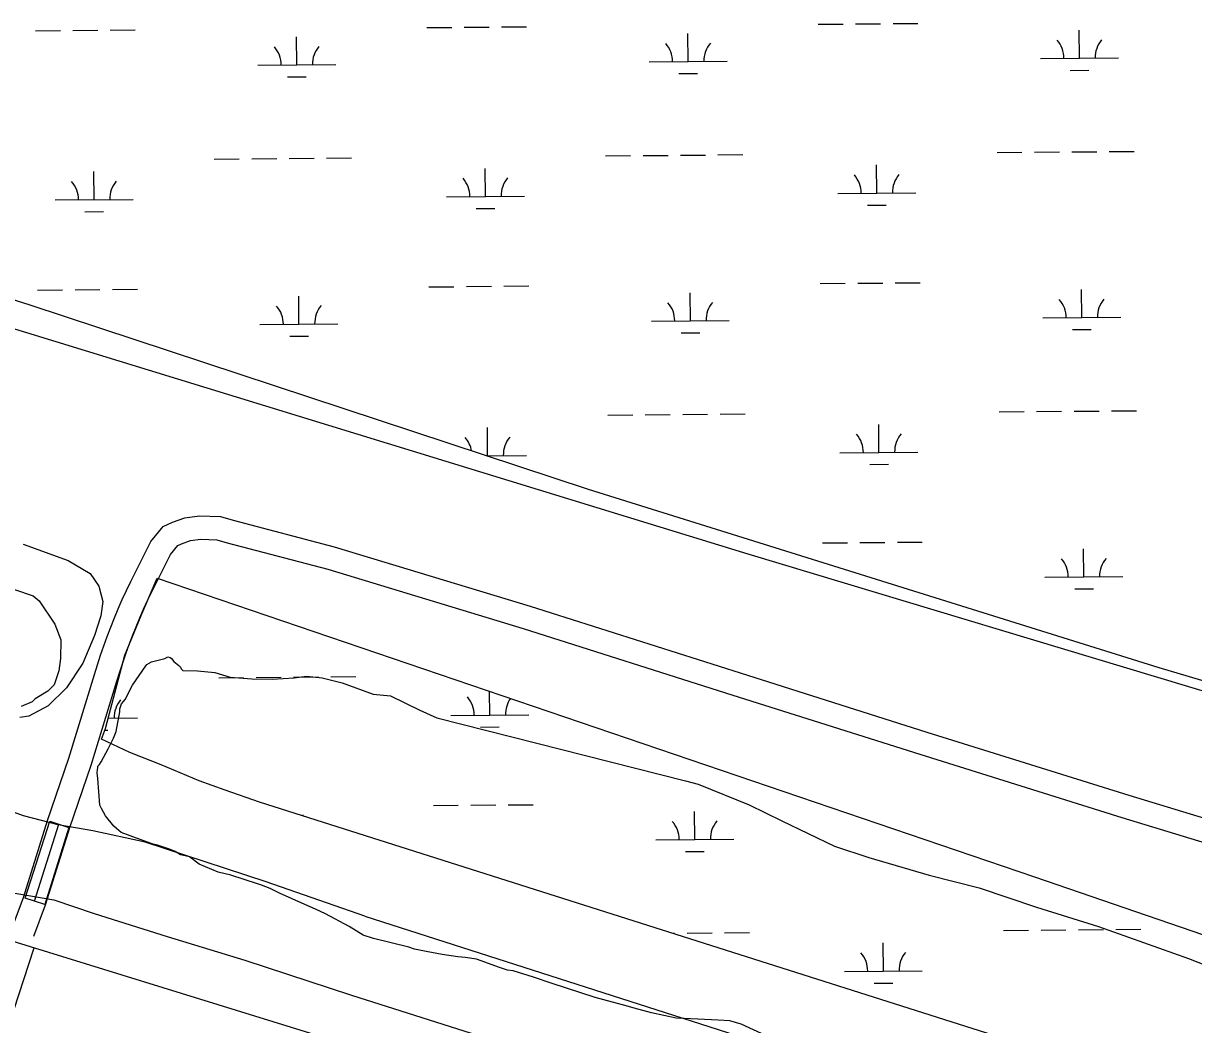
# Model space of a CAD drawing. Extents: x 3568792 to 3606828, y 529143 to 554785.
# Drawn here: x 3587967 to 3589468, y 542220 to 543505 of the extents above; entities that cross this region are included whole.
import ezdxf

# ---------------------------------------------------------------- set-up
doc = ezdxf.new("R2010")
doc.units = 0
for name, color, linetype in [('V-BRDG-OTLN', 7, 'Continuous'), ('V-ROAD-CNTR', 7, 'Continuous'), ('V-SITE-VEGE', 7, 'Continuous'), ('V-TOPO-SHOR', 7, 'Continuous'), ('V-WETL-SWMP', 7, 'Continuous')]:
    doc.layers.add(name, color=color, linetype=linetype)

msp = doc.modelspace()

# ---------------------------------------------------------------- linework, layer by layer
at = {"layer": 'V-BRDG-OTLN'}
msp.add_line((3587981.5, 542378.7), (3588012.4, 542477.5), dxfattribs=at)
msp.add_lwpolyline([(3587969.4, 542382.6), (3588001, 542481.2), (3588012.4, 542477.5), (3588025.2, 542473.3), (3587994.5, 542374.4), (3587981.5, 542378.7)], close=True, dxfattribs=at)
at = {"layer": 'V-ROAD-CNTR'}
for points in [[(3590287.8, 541602.3), (3589541.7, 541836.1), (3588956.8, 542016.9), (3587952.5, 542327.5), (3586930.8, 542654), (3586191.1, 542885)], [(3587952.5, 542344.3), (3587967.3, 542383.5), (3587998.1, 542482.2), (3588025.4, 542562.1), (3588058.3, 542669.6), (3588062, 542681.8), (3588065.9, 542694), (3588070.1, 542706.1), (3588074.4, 542718.1), (3588079, 542730.1), (3588083.7, 542742), (3588088.7, 542753.8), (3588093.8, 542765.5), (3588099.2, 542777.1), (3588104.7, 542788.7), (3588110.4, 542800), (3588130.3, 542840.1), (3588146.4, 542859.2), (3588158.2, 542864.8), (3588174.3, 542870.4), (3588193, 542872.9), (3588219.9, 542872.2), (3588236.3, 542867.2), (3588365.6, 542833.3), (3588617.1, 542757.1), (3588886.1, 542671.6), (3589125.6, 542595.6), (3589384.8, 542514.8), (3589630.6, 542439.6)], [(3587980.6, 542333.8), (3587995.6, 542373.8), (3588026.6, 542472.9), (3588054, 542552.9), (3588087, 542660.9), (3588090.6, 542672.8), (3588094.4, 542684.5), (3588098.4, 542696.1), (3588102.6, 542707.7), (3588106.9, 542719.2), (3588111.5, 542730.6), (3588116.3, 542741.9), (3588121.2, 542753.2), (3588126.3, 542764.4), (3588131.7, 542775.5), (3588137.2, 542786.6), (3588155.6, 542823.5), (3588165.2, 542834.9), (3588169.7, 542837), (3588181.3, 542841.1), (3588194.6, 542842.8), (3588215.1, 542842.3), (3588228.2, 542838.4), (3588357.5, 542804.4), (3588608.2, 542728.5), (3588877, 542643), (3589116.6, 542567), (3589375.9, 542486.1), (3589621.7, 542411)], [(3587909.6, 542101.1), (3587981.1, 542318.7)]]:
    msp.add_lwpolyline(points, dxfattribs=at)
at = {"layer": 'V-SITE-VEGE'}
for p, q in [((3588896.7, 542823.7), (3586906.3, 543434.1)), ((3590183.5, 542436), (3588896.7, 542823.7))]:
    msp.add_line(p, q, dxfattribs=at)
for points in [[(3587955.6, 542778.3), (3587979.5, 542770.1), (3587987.5, 542764.1), (3588007.2, 542733.9), (3588015, 542713.9), (3588014.8, 542689.9), (3588012.6, 542673.9), (3588006.5, 542656), (3587998.4, 542648.1), (3587982.3, 542638.3), (3587978.3, 542634.3), (3587964.3, 542628.4)], [(3588595.1, 542289.2), (3588587.8, 542290), (3588581.4, 542292.3), (3588577.7, 542293.7), (3588548.2, 542304.1), (3588533.7, 542306.4), (3588524.3, 542307.3), (3588504.1, 542310.3), (3588483.8, 542314.1), (3588468.7, 542317.2), (3588461.5, 542319.4), (3588416, 542330.7), (3588403, 542335.1), (3588385, 542346.2), (3588354.7, 542362.4), (3588341.8, 542368.3), (3588328.1, 542374.2), (3588295.6, 542388.9), (3588283.4, 542394.8), (3588272.6, 542399.3), (3588267.5, 542400.8), (3588232.9, 542412), (3588217, 542415.7), (3588192.5, 542426.1), (3588180.3, 542435.6), (3588168.7, 542437.9), (3588161.5, 542442.3), (3588154.3, 542445.2), (3588139.1, 542450.4), (3588133.4, 542451.9), (3588126.2, 542454.2), (3588103.8, 542462.3), (3588092.3, 542466.8), (3588086.5, 542471.9), (3588082.9, 542474.8), (3588072.2, 542488), (3588067.2, 542497.4), (3588065.1, 542501.8), (3588062.5, 542535.8), (3588061.8, 542543.1), (3588061.9, 542547.4), (3588062.6, 542549.6), (3588062.6, 542551.7), (3588064.8, 542553.9), (3588067, 542557.5), (3588075.9, 542574), (3588082.5, 542587.7), (3588086.2, 542596.4), (3588090.8, 542621.7), (3588090.8, 542625.3), (3588093, 542631.8), (3588097.4, 542637.5), (3588107, 542655.5), (3588123.9, 542680.7), (3588125.3, 542682.2), (3588131.2, 542685.7), (3588148.6, 542689.9), (3588152.2, 542692), (3588155.1, 542691.3), (3588157.2, 542689.8), (3588160.1, 542686.2), (3588164.4, 542682.5), (3588166.6, 542681.1), (3588168.7, 542678.9), (3588169.4, 542676.7), (3588171.6, 542674.5)], [(3588171.6, 542674.5), (3588190.4, 542674.3), (3588212.4, 542672.1), (3588232.3, 542666), (3588260.2, 542663.7), (3588286.2, 542663.5), (3588314.2, 542665.2), (3588330.2, 542667.1), (3588350.1, 542664.9), (3588376, 542658.7), (3588415.8, 542644.3), (3588437.8, 542642.1), (3588475.6, 542623.8), (3588497.5, 542613.6), (3588816.3, 542532.8), (3588832.3, 542528.7), (3588897.9, 542502.1), (3588939.7, 542481.7), (3589007.3, 542449.2), (3589051.1, 542434.8), (3589128.8, 542412.1), (3589192.6, 542395.6), (3589266.3, 542370.9), (3589346, 542346.2), (3589461.4, 542305.2), (3589523.1, 542280.7)], [(3588929.4, 542201.5), (3588887.6, 542220.7), (3588873.1, 542225.2), (3588857.9, 542226.1), (3588814.5, 542227.9), (3588804.4, 542228.7), (3588772.6, 542235.5), (3588750.2, 542241.5), (3588740.1, 542244.5), (3588700.4, 542255), (3588644.1, 542273.6), (3588621.1, 542281), (3588595.1, 542289.2)]]:
    msp.add_lwpolyline(points, dxfattribs=at)
at = {"layer": 'V-TOPO-SHOR'}
for points in [[(3587967.3, 542487.9), (3587936.6, 542499.2)], [(3588404.9, 542359.2), (3588278.6, 542403.6), (3588123.3, 542454.1), (3588056, 542468.9), (3588011.6, 542476.4), (3587967.3, 542487.9)], [(3587949, 542390), (3588006, 542380.5), (3588057.7, 542362.6), (3588151.6, 542333.4), (3588251.1, 542303.1), (3588388, 542258.1)], [(3588404.9, 542359.2), (3589526, 541999.8), (3591062.8, 541529), (3591684.5, 541316.3), (3591759.6, 541296.5), (3591820.7, 541324.2), (3591847.8, 541338.1), (3591861.3, 541351.8), (3591874, 541467.8), (3591892.9, 541645), (3591906, 541713.3), (3591912.2, 541781.5), (3591911.6, 541849.6), (3591926, 541935.5)], [(3588388, 542258.1), (3590797.4, 541492.7), (3591794.5, 541194.6), (3591855.9, 541181.5), (3591849.2, 541167.8), (3591876.7, 541147.6), (3591904, 541141), (3591931, 541161.7), (3592136, 541088.5), (3592539.1, 540955.6), (3593044.6, 540796.4)]]:
    msp.add_lwpolyline(points, dxfattribs=at)
at = {"layer": 'V-WETL-SWMP'}
for p, q in [((3588484.4, 543499.3), (3588516.4, 543499.6)), ((3588532.4, 543499.7), (3588564.4, 543500)), ((3588580.4, 543500.2), (3588612.4, 543500.4)), ((3588986.3, 543503.6), (3589018.3, 543503.8)), ((3589034.3, 543504), (3589066.3, 543504.3)), ((3589082.3, 543504.4), (3589114.3, 543504.7)), ((3587982.5, 543495.1), (3588014.5, 543495.4)), ((3588030.5, 543495.5), (3588062.5, 543495.8)), ((3588078.5, 543495.9), (3588110.5, 543496.2)), ((3588317.7, 543451.5), (3588317.4, 543487.5)), ((3588819.6, 543455.7), (3588819.3, 543491.7)), ((3589321.5, 543460), (3589321.2, 543496)), ((3588769.6, 543455.3), (3588869.6, 543456.2)), ((3589271.5, 543459.5), (3589371.5, 543460.4)), ((3588267.7, 543451.1), (3588367.7, 543451.9)), ((3588807.8, 543440.2), (3588831.7, 543440.4)), ((3589309.6, 543444.4), (3589333.6, 543444.6)), ((3588305.9, 543436), (3588329.9, 543436.2)), ((3588713.8, 543334.8), (3588745.8, 543335)), ((3588761.8, 543335.2), (3588793.8, 543335.4)), ((3588809.8, 543335.6), (3588841.8, 543335.8)), ((3588857.8, 543336), (3588889.8, 543336.3)), ((3589215.7, 543339), (3589247.7, 543339.3)), ((3589263.7, 543339.4), (3589295.7, 543339.7)), ((3589311.7, 543339.8), (3589343.7, 543340.1)), ((3589359.7, 543340.2), (3589391.7, 543340.5)), ((3588211.9, 543330.5), (3588243.9, 543330.8)), ((3588259.9, 543330.9), (3588291.9, 543331.2)), ((3588307.9, 543331.3), (3588339.9, 543331.6)), ((3588355.9, 543331.8), (3588387.9, 543332)), ((3588559.6, 543282.7), (3588559.3, 543318.7)), ((3589061.5, 543287), (3589061.2, 543323)), ((3588057.7, 543278.5), (3588057.4, 543314.5)), ((3589011.5, 543286.5), (3589111.5, 543287.4)), ((3588007.7, 543278.1), (3588107.7, 543278.9)), ((3588509.6, 543282.3), (3588609.6, 543283.1)), ((3588045.9, 543263), (3588069.9, 543263.2)), ((3588547.8, 543267.2), (3588571.8, 543267.4)), ((3589049.7, 543271.4), (3589073.7, 543271.6)), ((3587975.8, 543143.1), (3587882.4, 543172.2)), ((3588535.2, 543167.1), (3588567.2, 543167.4)), ((3588583.2, 543167.5), (3588615.2, 543167.8)), ((3588989.1, 543170.9), (3589021.1, 543171.2)), ((3589037.1, 543171.3), (3589069.1, 543171.6)), ((3589085.1, 543171.7), (3589117.1, 543172)), ((3587985.3, 543162.4), (3588017.3, 543162.7)), ((3588033.3, 543162.8), (3588065.3, 543163.1)), ((3588081.3, 543163.3), (3588113.3, 543163.5)), ((3588320.5, 543118.8), (3588320.2, 543154.8)), ((3588487.2, 543166.7), (3588519.2, 543166.9)), ((3588822.4, 543123.1), (3588822.1, 543159.1)), ((3589324.3, 543127.3), (3589324, 543163.3)), ((3588691.9, 542906.7), (3587975.8, 543143.1)), ((3588772.4, 543122.7), (3588872.4, 543123.5)), ((3589274.3, 543126.9), (3589374.3, 543127.7)), ((3588270.5, 543118.4), (3588370.5, 543119.3)), ((3588810.6, 543107.5), (3588834.6, 543107.7)), ((3589312.4, 543111.8), (3589336.4, 543112)), ((3588308.7, 543103.3), (3588332.7, 543103.5)), ((3588716.6, 543002.1), (3588748.6, 543002.4)), ((3588764.6, 543002.5), (3588796.6, 543002.8)), ((3588812.6, 543002.9), (3588844.6, 543003.2)), ((3588860.6, 543003.3), (3588892.6, 543003.6)), ((3589218.5, 543006.3), (3589250.5, 543006.6)), ((3589266.5, 543006.7), (3589298.5, 543007)), ((3589314.5, 543007.2), (3589346.5, 543007.4)), ((3589362.5, 543007.6), (3589394.5, 543007.8)), ((3589064.3, 542954.3), (3589064, 542990.3)), ((3588562.4, 542950.1), (3588562.1, 542986.1)), ((3588560.7, 542950), (3588612.4, 542950.5)), ((3589014.3, 542953.9), (3589114.3, 542954.7)), ((3589052.5, 542938.8), (3589076.5, 542939)), ((3589423.8, 542678), (3588691.9, 542906.7)), ((3588991.9, 542838.2), (3589023.9, 542838.5)), ((3589039.9, 542838.7), (3589071.9, 542838.9)), ((3589087.9, 542839.1), (3589119.9, 542839.3)), ((3589327.1, 542794.6), (3589326.8, 542830.6)), ((3589277.1, 542794.2), (3589377.1, 542795.1)), ((3589315.3, 542779.1), (3589339.3, 542779.3)), ((3590384.5, 542390.5), (3589423.8, 542678)), ((3588217.5, 542665.2), (3588249.5, 542665.5)), ((3588265.5, 542665.6), (3588297.5, 542665.9)), ((3588313.5, 542666), (3588345.5, 542666.3)), ((3588361.5, 542666.4), (3588393.5, 542666.7)), ((3588565.2, 542617.4), (3588565, 542647.9)), ((3588076, 542613.3), (3588113.4, 542613.6)), ((3588515.2, 542617), (3588615.2, 542617.8)), ((3588071.7, 542597.8), (3588075.5, 542597.8)), ((3588553.4, 542601.9), (3588577.4, 542602.1)), ((3588492.8, 542501.4), (3588524.8, 542501.6)), ((3588540.8, 542501.8), (3588572.8, 542502)), ((3588588.8, 542502.2), (3588620.8, 542502.4)), ((3588828, 542457.7), (3588827.7, 542493.7)), ((3588325.9, 542488), (3588325.8, 542489.5)), ((3588778, 542457.3), (3588878, 542458.2)), ((3588816.2, 542442.2), (3588840.2, 542442.4)), ((3589272.1, 542341.4), (3589304.1, 542341.7)), ((3589320.1, 542341.8), (3589352.1, 542342.1)), ((3589368.1, 542342.2), (3589400.1, 542342.5)), ((3588799.8, 542337.4), (3588802.2, 542337.5)), ((3588818.2, 542337.6), (3588850.2, 542337.9)), ((3588866.2, 542338), (3588898.2, 542338.3)), ((3589224.1, 542341), (3589256.1, 542341.3)), ((3589069.9, 542289), (3589069.6, 542325)), ((3589019.9, 542288.5), (3589119.9, 542289.4)), ((3589058.1, 542273.4), (3589082.1, 542273.6))]:
    msp.add_line(p, q, dxfattribs=at)
msp.add_lwpolyline([(3587966.9, 542836.5), (3588024.3, 542815.7), (3588052.6, 542798.8), (3588063.7, 542782.7), (3588068.8, 542763.2), (3588066.3, 542744.8), (3588058.4, 542719.4), (3588043.2, 542684.1), (3588022.2, 542652.3), (3587998.9, 542629.4), (3587974, 542616), (3587962.6, 542614.2)], dxfattribs=at)
msp.add_lwpolyline([(3590371.1, 541838.1), (3588270, 542505.8), (3588225.8, 542521), (3588192.7, 542533.1), (3588143.8, 542553.7), (3588103.6, 542569.4), (3588067.1, 542586.4), (3588072.5, 542599.9), (3588097.1, 542694.4), (3588118.2, 542745.2), (3588138.8, 542792.9), (3589263.9, 542410), (3590128.2, 542113.1), (3590754.8, 541905.5), (3590842.8, 541741.9), (3591833.5, 541469.1), (3591809.9, 541394.8), (3591237.6, 541519.2), (3590769.1, 541711.6)], close=True, dxfattribs=at)
for centre, start, end in [((3589266.3, 543460), 359.7115, 41.2552), ((3589376.7, 543460.9), 139.7115, 181.2552), ((3588262.5, 543451.5), 359.7115, 41.2552), ((3588373, 543452.4), 139.7115, 181.2552), ((3588764.4, 543455.7), 359.7115, 41.2552), ((3588874.9, 543456.7), 139.7115, 181.2552), ((3588113, 543279.4), 139.7115, 181.2552), ((3588504.4, 543282.7), 359.7115, 41.2552), ((3588614.9, 543283.7), 139.7115, 181.2552), ((3589006.3, 543287), 359.7115, 41.2552), ((3589116.8, 543287.9), 139.7115, 181.2552), ((3588002.5, 543278.5), 359.7115, 41.2552), ((3588265.3, 543118.8), 359.7115, 41.2552), ((3588375.8, 543119.8), 139.7115, 181.2552), ((3588767.2, 543123.1), 359.7115, 41.2552), ((3588877.7, 543124), 139.7115, 181.2552), ((3589269.1, 543127.3), 359.7115, 41.2552), ((3589379.6, 543128.2), 139.7115, 181.2552), ((3588507.2, 542950.1), 10.0837, 41.2552), ((3588617.7, 542951), 139.7115, 181.2552), ((3589009.1, 542954.3), 359.7115, 41.2552), ((3589119.6, 542955.2), 139.7115, 181.2552), ((3589271.9, 542794.7), 359.7115, 41.2552), ((3589382.4, 542795.6), 139.7115, 181.2552), ((3588118.6, 542614.1), 139.7115, 181.2552), ((3588510, 542617.4), 359.7115, 41.2552), ((3588620.5, 542618.3), 144.6016, 181.2552), ((3588772.8, 542457.8), 359.7115, 41.2552), ((3588883.3, 542458.7), 139.7115, 181.2552), ((3589014.7, 542289), 359.7115, 41.2552), ((3589125.2, 542289.9), 139.7115, 181.2552)]:
    msp.add_arc(centre, 35.2, start, end, dxfattribs=at)

doc.saveas('drawing.dxf')
